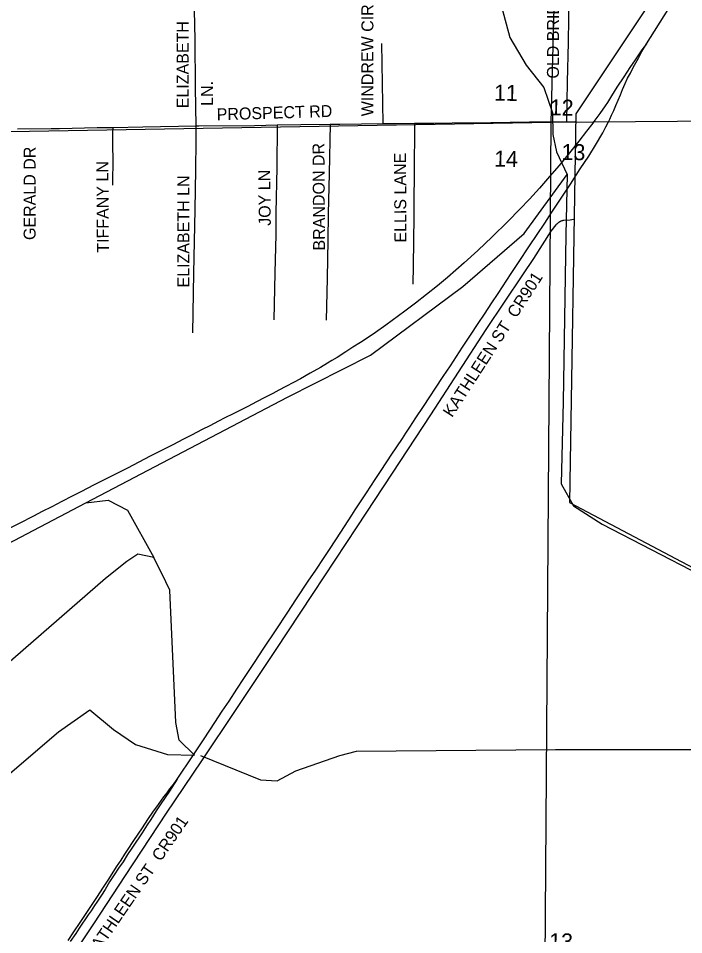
# Model space of a CAD drawing. Extents: x 1670563 to 1761545, y 515755 to 578944.
# Drawn here: x 1716909 to 1721077, y 549724 to 555467 of the extents above; entities that cross this region are included whole.
import ezdxf

# ---------------------------------------------------------------- set-up
doc = ezdxf.new("R2010")
doc.units = 0
for name, color, linetype in [('5_sectionlines', 7, 'Continuous'), ('62_text', 7, 'Continuous'), ('LIMITS', 7, 'Continuous'), ('RR Tracks', 7, 'Continuous'), ('SHP_LINE', 7, 'Continuous'), ('STREETCL', 7, 'Continuous'), ('STRNAMES', 7, 'Continuous')]:
    doc.layers.add(name, color=color, linetype=linetype)

# ---------------------------------------------------------------- blocks, each defined once
blk = doc.blocks.new('CITY_LIMITS02')
at = {"layer": 'LIMITS'}
for points in [[(1723109.2, 558932.7), (1720401.8, 554869.3)], [(1720401.8, 554869.3), (1720362.6, 552432.4)], [(1720362.6, 552432.4), (1723021, 551028)]]:
    blk.add_lwpolyline(points, dxfattribs=at)
blk = doc.blocks.new('RR TRACKS02')
at = {"layer": 'RR Tracks'}
for p, q in [((1720843.3, 555306.6), (1720980.5, 555522.6)), ((1720814.3, 555270.6), (1720789.7, 555232.2)), ((1720843.3, 555306.6), (1720814.3, 555270.6)), ((1720815.8, 555258.7), (1720843.3, 555306.6)), ((1720772.3, 555207.9), (1720740.7, 555159.2)), ((1720789.7, 555232.2), (1720772.3, 555207.9)), ((1720776.7, 555187.4), (1720793.1, 555217)), ((1720793.1, 555217), (1720815.8, 555258.7)), ((1720740.7, 555159.2), (1720701.9, 555101.5)), ((1720743.5, 555122.6), (1720760.9, 555158)), ((1720760.9, 555158), (1720776.7, 555187.4)), ((1720701.9, 555101.5), (1720658.9, 555034.8)), ((1720725.8, 555091.4), (1720743.5, 555122.6)), ((1720658.9, 555034.8), (1720624.2, 554981.2)), ((1720694.3, 555020.6), (1720711.3, 555057.8)), ((1720711.3, 555057.8), (1720725.8, 555091.4)), ((1720624.2, 554981.2), (1720599.2, 554940.4)), ((1720652, 554920.6), (1720681, 554987.4)), ((1720681, 554987.4), (1720694.3, 555020.6)), ((1720599.2, 554940.4), (1720584.7, 554919.3)), ((1720639, 554888.7), (1720652, 554920.6)), ((1720550.9, 554870.9), (1720520, 554829.3)), ((1720584.7, 554919.3), (1720550.9, 554870.9)), ((1720625.5, 554860.7), (1720633.7, 554878)), ((1720633.7, 554878), (1720639, 554888.7)), ((1720507.7, 554811.1), (1720468.2, 554760.5)), ((1720520, 554829.3), (1720507.7, 554811.1)), ((1720589.5, 554787.1), (1720603.7, 554814.5)), ((1720603.7, 554814.5), (1720614.1, 554835.9)), ((1720614.1, 554835.9), (1720625.5, 554860.7)), ((1720468.2, 554760.5), (1720420.2, 554697.6)), ((1720524.4, 554671.4), (1720570.1, 554749.9)), ((1720570.1, 554749.9), (1720589.5, 554787.1)), ((1720420.2, 554697.6), (1720361.2, 554623.4)), ((1720482.1, 554603.8), (1720524.4, 554671.4)), ((1720361.2, 554623.4), (1720296.8, 554544.8)), ((1720429.3, 554523.3), (1720482.1, 554603.8)), ((1720296.8, 554544.8), (1720236.8, 554474.9)), ((1720368.4, 554428.9), (1720429.3, 554523.3)), ((1720236.8, 554474.9), (1720173, 554402.4)), ((1720313.4, 554345.7), (1720368.4, 554428.9)), ((1720173, 554402.4), (1720110.2, 554333.6)), ((1720251.8, 554253.2), (1720313.4, 554345.7)), ((1720110.2, 554333.6), (1720050.1, 554270.4)), ((1720050.1, 554270.4), (1719975.6, 554193)), ((1720206.4, 554184.5), (1720251.8, 554253.2)), ((1719975.6, 554193), (1719878.1, 554096.8)), ((1720159, 554112.4), (1720206.4, 554184.5)), ((1719878.1, 554096.8), (1719786.6, 554011.9)), ((1720111.4, 554042.1), (1720159, 554112.4)), ((1719786.6, 554011.9), (1719701.9, 553935.7)), ((1720042.5, 553937.5), (1720111.4, 554042.1)), ((1719701.9, 553935.7), (1719597.7, 553843.2)), ((1719996.8, 553868.8), (1720042.5, 553937.5)), ((1719597.7, 553843.2), (1719535.1, 553791.7)), ((1719941.5, 553785.1), (1719996.8, 553868.8)), ((1719535.1, 553791.7), (1719465, 553735.8)), ((1719914, 553743), (1719941.5, 553785.1)), ((1719465, 553735.8), (1719396.9, 553682.9)), ((1719875.2, 553683.4), (1719914, 553743)), ((1719396.9, 553682.9), (1719330.5, 553631)), ((1719830, 553613.5), (1719875.2, 553683.4)), ((1719330.5, 553631), (1719211.8, 553544.8)), ((1719790, 553553.9), (1719830, 553613.5)), ((1719211.8, 553544.8), (1719145.8, 553499.3)), ((1719742.5, 553481.8), (1719790, 553553.9)), ((1719145.8, 553499.3), (1719087.8, 553459.6)), ((1719052.2, 553436.6), (1719004.9, 553405.8)), ((1719087.8, 553459.6), (1719052.2, 553436.6)), ((1719692.4, 553406.2), (1719742.5, 553481.8)), ((1718961.1, 553376.8), (1718905.6, 553342.5)), ((1719004.9, 553405.8), (1718961.1, 553376.8)), ((1719654.8, 553348.6), (1719692.4, 553406.2)), ((1718872.6, 553322.2), (1718845.9, 553306.4)), ((1718905.6, 553342.5), (1718872.6, 553322.2)), ((1719615.7, 553288.7), (1719654.8, 553348.6)), ((1718801.1, 553279.6), (1718736.5, 553242.6)), ((1718845.9, 553306.4), (1718801.1, 553279.6)), ((1719571, 553223.2), (1719615.7, 553288.7)), ((1718676.7, 553208.9), (1718632.7, 553184.6)), ((1718736.5, 553242.6), (1718676.7, 553208.9)), ((1719522.5, 553149.8), (1719571, 553223.2)), ((1718584.5, 553159.4), (1718541.4, 553137.2)), ((1718632.7, 553184.6), (1718584.5, 553159.4)), ((1719486.5, 553094.1), (1719522.5, 553149.8)), ((1718453.7, 553091.1), (1718401.2, 553063.9)), ((1718503.6, 553117), (1718453.7, 553091.1)), ((1718541.4, 553137.2), (1718503.6, 553117)), ((1719448, 553033.6), (1719486.5, 553094.1)), ((1718345.8, 553035.5), (1718299.9, 553012.1)), ((1718401.2, 553063.9), (1718345.8, 553035.5)), ((1719398.7, 552962.8), (1719448, 553033.6)), ((1718254.8, 552989.4), (1718202.9, 552963.1)), ((1718299.9, 553012.1), (1718254.8, 552989.4)), ((1718108.1, 552914.3), (1718061.3, 552890.2)), ((1718163.5, 552942.9), (1718108.1, 552914.3)), ((1718202.9, 552963.1), (1718163.5, 552942.9)), ((1719362.1, 552906), (1719398.7, 552962.8)), ((1717994.6, 552855.8), (1717943.2, 552829.6)), ((1718061.3, 552890.2), (1717994.6, 552855.8)), ((1719314.8, 552833.3), (1719335.9, 552867.4)), ((1719335.9, 552867.4), (1719362.1, 552906)), ((1717876.8, 552795.2), (1717829.8, 552771.2)), ((1717943.2, 552829.6), (1717876.8, 552795.2)), ((1719279.8, 552781), (1719314.8, 552833.3)), ((1717776.7, 552744), (1717735.7, 552722.9)), ((1717829.8, 552771.2), (1717776.7, 552744)), ((1719245.2, 552729.4), (1719279.8, 552781)), ((1717663.8, 552685.4), (1717593.3, 552649)), ((1717735.7, 552722.9), (1717663.8, 552685.4)), ((1719174.2, 552621.7), (1719221.9, 552693.8)), ((1719221.9, 552693.8), (1719245.2, 552729.4)), ((1717550.4, 552626.9), (1717491.6, 552597.8)), ((1717593.3, 552649), (1717550.4, 552626.9)), ((1717429.2, 552566.3), (1717379.4, 552541.3)), ((1717491.6, 552597.8), (1717429.2, 552566.3)), ((1719090.2, 552494.2), (1719143.3, 552576.3)), ((1719143.3, 552576.3), (1719174.2, 552621.7)), ((1717379.4, 552541.3), (1717303.8, 552502.5)), ((1717245.8, 552472.9), (1717182.1, 552439.3)), ((1717303.8, 552502.5), (1717245.8, 552472.9)), ((1719019.8, 552387.1), (1719090.2, 552494.2)), ((1717118.4, 552406.5), (1717059, 552377.1)), ((1717182.1, 552439.3), (1717118.4, 552406.5)), ((1717003.2, 552347.5), (1716913.4, 552301.7)), ((1717059, 552377.1), (1717003.2, 552347.5)), ((1718928.8, 552247.9), (1718998, 552352.8)), ((1718998, 552352.8), (1719019.8, 552387.1)), ((1716913.4, 552301.7), (1716807.5, 552246.5)), ((1718861.5, 552145.3), (1718928.8, 552247.9)), ((1718824.3, 552089.2), (1718861.5, 552145.3)), ((1718771.6, 552009.5), (1718824.3, 552089.2)), ((1718723.6, 551939.2), (1718771.6, 552009.5)), ((1718652.3, 551830), (1718723.6, 551939.2)), ((1718592.6, 551739.4), (1718652.3, 551830)), ((1718523.5, 551634.9), (1718592.6, 551739.4)), ((1718446.4, 551519), (1718523.5, 551634.9)), ((1718388, 551429.9), (1718446.4, 551519)), ((1718321, 551330.1), (1718388, 551429.9)), ((1718278.2, 551263), (1718321, 551330.1)), ((1718229.2, 551188.6), (1718278.2, 551263)), ((1718186.6, 551125.9), (1718229.2, 551188.6)), ((1718140.5, 551054.5), (1718186.6, 551125.9)), ((1718072.9, 550952.1), (1718140.5, 551054.5)), ((1718001.8, 550845), (1718072.9, 550952.1)), ((1717904.1, 550698.6), (1718001.8, 550845)), ((1717904.1, 550698.6), (1717856.6, 550623.6)), ((1717880.7, 550665.9), (1717904.1, 550698.6)), ((1717821.2, 550587.5), (1717841, 550613.6)), ((1717856.6, 550623.6), (1717829.1, 550583.3)), ((1717841, 550613.6), (1717858.4, 550638.2)), ((1717858.4, 550638.2), (1717880.7, 550665.9)), ((1717776.6, 550526.4), (1717821.2, 550587.5)), ((1717829.1, 550583.3), (1717797.9, 550537.7)), ((1717720.5, 550446.1), (1717755.8, 550498.1)), ((1717773.3, 550499.6), (1717738.2, 550446.7)), ((1717755.8, 550498.1), (1717776.6, 550526.4)), ((1717797.9, 550537.7), (1717773.3, 550499.6)), ((1717687.3, 550394.2), (1717720.5, 550446.1)), ((1717738.2, 550446.7), (1717716.1, 550412.3)), ((1717659.3, 550353.9), (1717687.3, 550394.2)), ((1717716.1, 550412.3), (1717683.7, 550363.2)), ((1717633.4, 550314.2), (1717659.3, 550353.9)), ((1717667.2, 550338.5), (1717641.1, 550298.2)), ((1717683.7, 550363.2), (1717667.2, 550338.5)), ((1717592.9, 550254.7), (1717633.4, 550314.2)), ((1717641.1, 550298.2), (1717619.8, 550265.9)), ((1717552.3, 550191.7), (1717576.2, 550229.5)), ((1717593.7, 550226.2), (1717564.7, 550181.2)), ((1717576.2, 550229.5), (1717592.9, 550254.7)), ((1717619.8, 550265.9), (1717593.7, 550226.2)), ((1717524.2, 550149.7), (1717552.3, 550191.7)), ((1717564.7, 550181.2), (1717537.2, 550140.9)), ((1717470.9, 550066.5), (1717506.2, 550122.3)), ((1717509.4, 550098.6), (1717480.4, 550055.2)), ((1717506.2, 550122.3), (1717524.2, 550149.7)), ((1717537.2, 550140.9), (1717509.4, 550098.6)), ((1717438.3, 550015.5), (1717470.9, 550066.5)), ((1717480.4, 550055.2), (1717452, 550007.2)), ((1717404.9, 549962.9), (1717438.3, 550015.5)), ((1717452, 550007.2), (1717429, 549971.8)), ((1717376.5, 549919), (1717404.9, 549962.9)), ((1717401.5, 549928), (1717386.3, 549906.8)), ((1717429, 549971.8), (1717401.5, 549928)), ((1717338.7, 549864.2), (1717376.5, 549919)), ((1717364.6, 549873.7), (1717347.3, 549849.4)), ((1717386.3, 549906.8), (1717364.6, 549873.7)), ((1717347.3, 549849.4), (1717289.8, 549764.9)), ((1717296.3, 549801.6), (1717338.7, 549864.2)), ((1717256, 549743.1), (1717296.3, 549801.6)), ((1717289.8, 549764.9), (1717268.1, 549732.4)), ((1717220.2, 549688), (1717256, 549743.1)), ((1717268.1, 549732.4), (1717233.9, 549681.1))]:
    blk.add_line(p, q, dxfattribs=at)

msp = doc.modelspace()

# ---------------------------------------------------------------- linework, layer by layer
at = {"layer": '5_sectionlines'}
for points in [[(1720231.1, 547525.9), (1720208.5, 549556.8), (1720246.3, 554813.4), (1720383.9, 560096.2), (1720455.1, 565306)], [(1725527.3, 554856.6), (1720246.3, 554813.4), (1715039, 554724.2)]]:
    msp.add_lwpolyline(points, dxfattribs=at)
at = {"layer": 'SHP_LINE'}
for points in [[(1719690, 556031), (1719844, 555753), (1719936, 555542), (1719987, 555348), (1720091, 555174), (1720201, 555034), (1720255, 554874), (1720258, 554739), (1720280, 554630), (1720347, 554488), (1720339, 554110)], [(1717331, 552431), (1718596, 553094), (1719116, 553356), (1719694, 553786), (1720078, 554118), (1720347, 554488)], [(1720339, 554110), (1720323, 553064), (1720309, 552550), (1720386, 552413), (1720567, 552298), (1723021, 551028)], [(1715432, 551217), (1715812, 551614), (1715923, 551698), (1716145, 551809), (1717331, 552431), (1717472, 552448), (1717593, 552385), (1717757, 552089)], [(1717757, 552089), (1717657, 552110), (1717588, 552063), (1717456, 551957), (1713505, 548519)], [(1718013, 550850), (1717917, 550943), (1717896, 551054), (1717859, 551883), (1717833, 551936), (1717757, 552089)], [(1714335, 548540), (1716678, 550585), (1717161, 550995), (1717357, 551133), (1717505, 551011), (1717642, 550916), (1717843, 550853), (1718013, 550850)], [(1718050, 550847), (1718425, 550694), (1718531, 550689), (1718647, 550752), (1718922, 550847), (1719028, 550874), (1720273, 550884), (1721563, 550884), (1721590, 550863), (1721585, 549589), (1721575, 545530)]]:
    msp.add_lwpolyline(points, dxfattribs=at)
at = {"layer": 'STREETCL'}
for points in [[(1718023.5, 554792.5), (1718018.8, 555032.8), (1718015.8, 555334), (1718011.4, 555609.6), (1718011.3, 555623)], [(1720358.3, 555619.2), (1720352.6, 555315.4), (1720347.6, 555068.9), (1720343.7, 554819.3)], [(1719194.2, 554807.9), (1719185.6, 555310)], [(1718863.4, 554803.4), (1718923.8, 554804.1), (1719194.2, 554807.9)], [(1719194.2, 554807.9), (1719276.4, 554809), (1719389.7, 554810.1)], [(1719389.7, 554810.1), (1719388.7, 554488.4), (1719386.8, 554326.6), (1719385.8, 554226.4), (1719382.1, 553915.3), (1719380.2, 553800.8)], [(1719389.7, 554810.1), (1719511.7, 554811.1), (1719626.2, 554811.9), (1719868.7, 554814), (1720110.2, 554817.5), (1720273.9, 554818.9), (1720343.7, 554819.3)], [(1720343.7, 554819.3), (1720397.7, 554819.6)], [(1716904.4, 554774.3), (1717113.7, 554776), (1717167, 554776.5), (1717402.2, 554782.1), (1717502.5, 554783.6)], [(1717502.5, 554783.6), (1717501.7, 554780), (1717501, 554776.5), (1717500.4, 554772.9), (1717499.9, 554769.2), (1717499.5, 554765.6), (1717499.6, 554761.8), (1717499.5, 554758), (1717499.3, 554754.3), (1717498.9, 554750.5), (1717498.7, 554679.4), (1717501.3, 554571.6), (1717499.6, 554447.1), (1717498.4, 554421.8)], [(1717502.5, 554783.6), (1717688.4, 554786.4), (1718023.5, 554792.5)], [(1718001.9, 553497), (1718008.9, 553869.4), (1718017.2, 554267.6), (1718020, 554518.8), (1718022.8, 554696), (1718023.5, 554792.5)], [(1718023.5, 554792.5), (1718039.8, 554792.7), (1718388.9, 554796.3), (1718530.3, 554798.7)], [(1718530.3, 554798.7), (1718528.2, 554531.4), (1718521.6, 554247.2), (1718521.6, 554112.7), (1718515.9, 553871.4), (1718509.2, 553578.6)], [(1718530.3, 554798.7), (1718678, 554801.3), (1718863.4, 554803.4)], [(1718863.4, 554803.4), (1718855.3, 554494), (1718849.6, 554242.3), (1718847.6, 554076.2), (1718843.9, 553837.9), (1718840, 553661.4), (1718838.1, 553575.5)], [(1717232.1, 549567.2), (1717380.9, 549793), (1717579.6, 550095.7), (1717837.7, 550486.4), (1718059.4, 550814.9), (1718274.4, 551135.9), (1718520.4, 551505.7), (1718755.6, 551861.8), (1719031.3, 552279.4), (1719253.6, 552616.7), (1719492.9, 552982.3), (1719838.9, 553516.2), (1720069.5, 553859), (1720137.8, 553962.8), (1720247.6, 554132.3), (1720277.3, 554172.3), (1720278.9, 554174.4), (1720280.5, 554176.4), (1720282.3, 554178.4), (1720284.1, 554180.3), (1720285.9, 554182.1), (1720287.9, 554183.9), (1720289.9, 554185.6), (1720291.9, 554187.2), (1720294, 554188.8), (1720296.2, 554190.3), (1720298.4, 554191.7), (1720300.7, 554193.1), (1720303, 554194.3), (1720305.3, 554195.5), (1720307.7, 554196.6), (1720310.1, 554197.6), (1720312.6, 554198.5), (1720315, 554199.4), (1720317.6, 554200.1), (1720320.1, 554200.8), (1720322.7, 554201.4), (1720325.2, 554201.9), (1720366.3, 554205.3), (1720387.3, 554207.9)]]:
    msp.add_lwpolyline(points, dxfattribs=at)

# ---------------------------------------------------------------- block references
for name in ['CITY_LIMITS02', 'RR TRACKS02']:
    msp.add_blockref(name, (0, 0), dxfattribs=at)

# ---------------------------------------------------------------- texts
at = {"layer": '62_text'}
for s, rotation, p in [('11', 358.9284, (1719888.2, 554952)), ('12', 358.92923, (1720237.8, 554859.6)), ('14', 358.92928, (1719888.9, 554537.9)), ('13', 358.92925, (1720311.4, 554580.2)), ('13', 358.93013, (1720233.8, 549634.4))]:
    msp.add_text(s, height=100, rotation=rotation, dxfattribs=at).set_placement(p)
at = {"layer": 'STRNAMES'}
for s, rotation, p in [('OLD BRIDGER ROAD', 89.92224, (1720295.5, 555089.6)), ('WINDREW CIR', 90, (1719133.2, 554853.3)), ('ELIZABETH', 90, (1717975.8, 554903.7)), (' LN.', 90, (1718127.6, 554890.5)), ('PROSPECT RD', 1.69461, (1718152.5, 554828.1)), ('GERALD DR', 90, (1717017.1, 554077.8)), ('BRANDON DR', 90.35897, (1718830.7, 554012.3)), ('ELLIS LANE', 90.30156, (1719340.5, 554061.8)), ('TIFFANY LN', 90.35732, (1717476.2, 553998.7)), ('ELIZABETH LN', 90, (1717980.9, 553780.4)), ('JOY LN', 90.77499, (1718490.9, 554167.4)), ('KATHLEEN ST  CR901', 57.12478, (1719626.1, 552961.6)), ('KATHLEEN ST  CR901', 55.58193, (1717382.1, 549567.2))]:
    msp.add_text(s, height=75, rotation=rotation, dxfattribs=at).set_placement(p)

doc.saveas('drawing.dxf')
